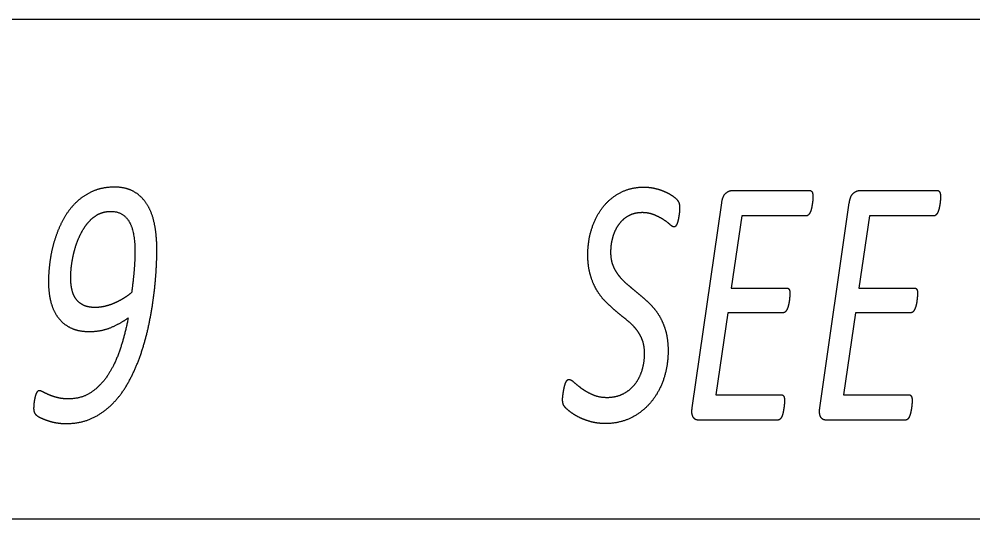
# Model space of a CAD drawing. Extents: x -14196 to 143, y -6096 to 28.
# Drawn here: x 91.61 to 92.127, y -4.579 to -4.308 of the extents above; entities that cross this region are included whole.
import ezdxf

# ---------------------------------------------------------------- set-up
doc = ezdxf.new("R2010")
doc.units = 0
doc.layers.add('RS_Raster1', color=7, linetype='Continuous')
doc.layers.add('SH_Text', color=7, linetype='Continuous')

msp = doc.modelspace()

# ---------------------------------------------------------------- linework, layer by layer
at = {"layer": 'RS_Raster1'}
for p, q in [((81.09453, -4.30794), (94.54453, -4.30794)), ((81.09453, -4.57886), (94.54453, -4.57886))]:
    msp.add_line(p, q, dxfattribs=at)
at = {"layer": 'SH_Text'}
for p, q in [((91.9964, -4.40089), (92.03881, -4.40089)), ((92.06561, -4.40089), (92.10802, -4.40089)), ((92.0404, -4.40406), (92.0404, -4.40406)), ((92.10961, -4.40406), (92.10961, -4.40406)), ((91.96814, -4.41018), (91.96814, -4.41018)), ((91.97499, -4.51858), (91.99096, -4.40762)), ((92.0442, -4.51858), (92.06017, -4.40762)), ((91.63793, -4.44818), (91.63793, -4.44818)), ((91.62585, -4.45033), (91.62585, -4.45033)), ((92.0214, -4.5253), (91.97831, -4.5253)), ((92.09061, -4.5253), (92.04752, -4.5253))]:
    msp.add_line(p, q, dxfattribs=at)
for points in [[(92.0368, -4.41462), (92.00183, -4.41462), (91.99617, -4.45371), (92.02631, -4.45371)], [(92.10601, -4.41462), (92.07104, -4.41462), (92.06538, -4.45371), (92.09552, -4.45371)], [(92.02436, -4.46709), (91.99423, -4.46709), (91.9878, -4.51157), (92.02343, -4.51157)], [(92.09358, -4.46709), (92.06344, -4.46709), (92.05701, -4.51157), (92.09264, -4.51157)]]:
    msp.add_lwpolyline(points, dxfattribs=at)
for points in [[(91.64982, -4.40132), (91.6446, -4.40363), (91.64058, -4.40758)], [(91.66169, -4.39901), (91.65504, -4.39901), (91.64982, -4.40132)], [(91.67234, -4.40156), (91.668, -4.39901), (91.66169, -4.39901)], [(91.67946, -4.40863), (91.67668, -4.40411), (91.67234, -4.40156)], [(91.92662, -4.40979), (91.93057, -4.40478), (91.93619, -4.4019)], [(91.93619, -4.4019), (91.94181, -4.39901), (91.94874, -4.39901)], [(91.94874, -4.39901), (91.95206, -4.39901), (91.95506, -4.39977)], [(91.95506, -4.39977), (91.95806, -4.40053), (91.96048, -4.40162)], [(91.96048, -4.40162), (91.9629, -4.40272), (91.96462, -4.404)], [(91.99312, -4.40238), (91.99479, -4.40089), (91.9964, -4.40089)], [(92.03881, -4.40089), (92.0404, -4.40089), (92.0404, -4.40406)], [(92.06233, -4.40238), (92.064, -4.40089), (92.06561, -4.40089)], [(92.10802, -4.40089), (92.10961, -4.40089), (92.10961, -4.40406)], [(91.96462, -4.404), (91.96635, -4.40528), (91.96697, -4.40614)], [(91.96697, -4.40614), (91.96759, -4.40699), (91.96787, -4.40791)], [(91.99096, -4.40762), (91.99145, -4.40387), (91.99312, -4.40238)], [(92.04036, -4.40555), (92.04033, -4.40655), (92.04015, -4.40771)], [(92.0404, -4.40406), (92.0404, -4.40454), (92.04036, -4.40555)], [(92.06017, -4.40762), (92.06066, -4.40387), (92.06233, -4.40238)], [(92.10957, -4.40555), (92.10954, -4.40655), (92.10937, -4.40771)], [(92.10961, -4.40406), (92.10961, -4.40454), (92.10957, -4.40555)], [(91.64058, -4.40758), (91.63657, -4.41153), (91.6338, -4.41668)], [(91.65289, -4.41375), (91.65594, -4.41216), (91.65961, -4.41216)], [(91.65961, -4.41216), (91.66601, -4.41216), (91.66938, -4.41731)], [(91.68345, -4.41946), (91.68223, -4.41316), (91.67946, -4.40863)], [(91.92052, -4.42143), (91.92267, -4.41479), (91.92662, -4.40979)], [(91.96808, -4.41196), (91.96801, -4.41298), (91.96784, -4.41409)], [(91.96787, -4.40791), (91.96814, -4.40883), (91.96814, -4.41018)], [(91.96814, -4.41018), (91.96814, -4.41095), (91.96808, -4.41196)], [(92.03908, -4.41236), (92.03867, -4.41337), (92.03808, -4.414)], [(92.03974, -4.41011), (92.0395, -4.41136), (92.03908, -4.41236)], [(92.04015, -4.40771), (92.03998, -4.40886), (92.03974, -4.41011)], [(92.10829, -4.41236), (92.10788, -4.41337), (92.10729, -4.414)], [(92.10895, -4.41011), (92.10871, -4.41136), (92.10829, -4.41236)], [(92.10937, -4.40771), (92.10919, -4.40886), (92.10895, -4.41011)], [(91.6338, -4.41668), (91.63104, -4.42183), (91.62927, -4.42751)], [(91.64746, -4.41813), (91.64985, -4.41533), (91.65289, -4.41375)], [(91.66938, -4.41731), (91.67275, -4.42246), (91.67275, -4.43431)], [(91.94035, -4.41464), (91.93716, -4.41642), (91.93501, -4.41945)], [(91.94777, -4.41286), (91.94354, -4.41286), (91.94035, -4.41464)], [(91.95449, -4.4141), (91.95158, -4.41286), (91.94777, -4.41286)], [(91.95951, -4.41673), (91.9574, -4.41535), (91.95449, -4.4141)], [(91.96298, -4.41936), (91.96163, -4.41812), (91.95951, -4.41673)], [(91.96743, -4.41641), (91.96719, -4.41761), (91.96685, -4.41853)], [(91.96784, -4.41409), (91.96767, -4.4152), (91.96743, -4.41641)], [(92.03808, -4.414), (92.03749, -4.41462), (92.0368, -4.41462)], [(92.10729, -4.414), (92.1067, -4.41462), (92.10601, -4.41462)], [(91.64327, -4.42453), (91.64507, -4.42092), (91.64746, -4.41813)], [(91.68466, -4.43317), (91.68466, -4.42576), (91.68345, -4.41946)], [(91.91837, -4.43567), (91.91837, -4.42807), (91.92052, -4.42143)], [(91.93501, -4.41945), (91.93286, -4.42248), (91.93178, -4.42634)], [(91.96509, -4.42061), (91.96433, -4.42061), (91.96298, -4.41936)], [(91.96607, -4.42003), (91.96563, -4.42061), (91.96509, -4.42061)], [(91.96685, -4.41853), (91.96651, -4.41945), (91.96607, -4.42003)], [(91.62927, -4.42751), (91.62751, -4.43319), (91.62668, -4.43912)], [(91.64029, -4.43219), (91.64146, -4.42815), (91.64327, -4.42453)], [(91.93178, -4.42634), (91.93071, -4.43019), (91.93071, -4.43432)], [(91.63852, -4.44033), (91.63911, -4.43624), (91.64029, -4.43219)], [(91.67275, -4.43431), (91.67275, -4.43855), (91.6723, -4.44404)], [(91.68435, -4.44294), (91.68466, -4.43692), (91.68466, -4.43317)], [(91.91972, -4.44659), (91.91837, -4.44193), (91.91837, -4.43567)], [(91.93071, -4.43432), (91.93071, -4.43856), (91.93205, -4.44173)], [(91.62668, -4.43912), (91.62585, -4.44504), (91.62585, -4.45033)], [(91.63793, -4.44818), (91.63793, -4.44443), (91.63852, -4.44033)], [(91.68317, -4.45626), (91.68404, -4.44895), (91.68435, -4.44294)], [(91.93205, -4.44173), (91.9334, -4.44491), (91.93558, -4.44751)], [(91.63862, -4.45473), (91.63793, -4.45175), (91.63793, -4.44818)], [(91.6723, -4.44404), (91.67185, -4.44953), (91.67095, -4.45618)], [(91.92321, -4.45487), (91.92107, -4.45126), (91.91972, -4.44659)], [(91.93558, -4.44751), (91.93776, -4.45011), (91.94056, -4.45241)], [(91.62585, -4.45033), (91.62585, -4.45602), (91.62706, -4.46093)], [(91.94056, -4.45241), (91.94336, -4.45472), (91.94626, -4.45713)], [(92.02631, -4.45371), (92.02714, -4.45371), (92.02756, -4.45448)], [(92.09552, -4.45371), (92.09635, -4.45371), (92.09677, -4.45448)], [(91.64091, -4.45984), (91.63932, -4.45772), (91.63862, -4.45473)], [(91.67095, -4.45618), (91.66886, -4.45791), (91.6665, -4.45936)], [(91.68071, -4.47171), (91.68231, -4.46358), (91.68317, -4.45626)], [(91.92811, -4.46122), (91.92535, -4.45848), (91.92321, -4.45487)], [(91.94626, -4.45713), (91.94917, -4.45954), (91.952, -4.46228)], [(92.02756, -4.45448), (92.02797, -4.45525), (92.02797, -4.45679)], [(92.02787, -4.45828), (92.02777, -4.45929), (92.02763, -4.46049)], [(92.02797, -4.45679), (92.02797, -4.45727), (92.02787, -4.45828)], [(92.09677, -4.45448), (92.09719, -4.45525), (92.09719, -4.45679)], [(92.09708, -4.45828), (92.09698, -4.45929), (92.09684, -4.46049)], [(92.09719, -4.45679), (92.09719, -4.45727), (92.09708, -4.45828)], [(91.62706, -4.46093), (91.62827, -4.46584), (91.63093, -4.4695)], [(91.64503, -4.46311), (91.6425, -4.46196), (91.64091, -4.45984)], [(91.65115, -4.46427), (91.64755, -4.46427), (91.64503, -4.46311)], [(91.6564, -4.46364), (91.65372, -4.46427), (91.65115, -4.46427)], [(91.66161, -4.46191), (91.65907, -4.46302), (91.6564, -4.46364)], [(91.6665, -4.45936), (91.66414, -4.4608), (91.66161, -4.46191)], [(91.93375, -4.46637), (91.93088, -4.46396), (91.92811, -4.46122)], [(91.952, -4.46228), (91.95484, -4.46502), (91.95702, -4.46863)], [(92.02721, -4.46285), (92.02693, -4.464), (92.02655, -4.46492)], [(92.02763, -4.46049), (92.02749, -4.4617), (92.02721, -4.46285)], [(92.09642, -4.46285), (92.09614, -4.464), (92.09576, -4.46492)], [(92.09684, -4.46049), (92.0967, -4.4617), (92.09642, -4.46285)], [(91.93942, -4.47099), (91.93662, -4.46877), (91.93375, -4.46637)], [(91.95702, -4.46863), (91.95919, -4.47224), (91.96054, -4.4769)], [(92.02561, -4.46646), (92.02506, -4.46709), (92.02436, -4.46709)], [(92.02655, -4.46492), (92.02617, -4.46583), (92.02561, -4.46646)], [(92.09483, -4.46646), (92.09427, -4.46709), (92.09358, -4.46709)], [(92.09576, -4.46492), (92.09538, -4.46583), (92.09483, -4.46646)], [(91.63093, -4.4695), (91.63359, -4.47316), (91.6378, -4.47523)], [(91.65977, -4.47508), (91.66498, -4.47287), (91.66908, -4.46988)], [(91.66908, -4.46988), (91.66741, -4.47882), (91.66474, -4.4868)], [(91.67655, -4.48773), (91.67912, -4.47984), (91.68071, -4.47171)], [(91.94436, -4.4758), (91.94222, -4.4732), (91.93942, -4.47099)], [(91.6378, -4.47523), (91.64202, -4.4773), (91.64796, -4.4773)], [(91.64796, -4.4773), (91.65456, -4.4773), (91.65977, -4.47508)], [(91.94782, -4.48162), (91.9465, -4.4784), (91.94436, -4.4758)], [(91.96054, -4.4769), (91.96189, -4.48157), (91.96189, -4.48773)], [(91.94913, -4.48917), (91.94913, -4.48484), (91.94782, -4.48162)], [(91.66474, -4.4868), (91.66207, -4.49477), (91.65815, -4.50078)], [(91.67035, -4.50274), (91.67399, -4.49562), (91.67655, -4.48773)], [(91.94775, -4.49842), (91.94913, -4.49409), (91.94913, -4.48917)], [(91.96189, -4.48773), (91.96189, -4.49591), (91.95947, -4.50308)], [(91.94378, -4.50599), (91.94637, -4.50276), (91.94775, -4.49842)], [(91.65815, -4.50078), (91.65423, -4.50678), (91.64896, -4.51029)], [(91.66171, -4.5153), (91.66671, -4.50986), (91.67035, -4.50274)], [(91.90555, -4.50771), (91.90579, -4.5065), (91.90617, -4.50549)], [(91.90617, -4.50549), (91.90656, -4.50448), (91.90701, -4.50386)], [(91.90701, -4.50386), (91.90746, -4.50324), (91.90809, -4.50324)], [(91.90809, -4.50324), (91.90919, -4.50324), (91.91086, -4.50478)], [(91.91086, -4.50478), (91.91252, -4.50632), (91.91497, -4.50811)], [(91.95947, -4.50308), (91.95705, -4.51025), (91.95259, -4.51559)], [(91.61979, -4.5099), (91.61934, -4.51043), (91.61903, -4.5113)], [(91.62086, -4.50938), (91.62024, -4.50938), (91.61979, -4.5099)], [(91.6229, -4.51005), (91.62162, -4.50938), (91.62086, -4.50938)], [(91.62611, -4.51159), (91.62418, -4.51072), (91.6229, -4.51005)], [(91.64896, -4.51029), (91.64369, -4.5138), (91.63668, -4.5138)], [(91.90478, -4.51246), (91.90489, -4.5114), (91.9051, -4.51016)], [(91.9051, -4.51016), (91.9053, -4.50891), (91.90555, -4.50771)], [(91.91497, -4.50811), (91.91743, -4.50989), (91.92082, -4.51143)], [(91.93741, -4.5111), (91.9412, -4.50922), (91.94378, -4.50599)], [(91.6181, -4.51534), (91.61796, -4.5164), (91.61789, -4.51741)], [(91.61848, -4.51322), (91.61823, -4.51428), (91.6181, -4.51534)], [(91.61903, -4.5113), (91.61872, -4.51217), (91.61848, -4.51322)], [(91.63067, -4.51313), (91.62804, -4.51245), (91.62611, -4.51159)], [(91.63668, -4.5138), (91.6333, -4.5138), (91.63067, -4.51313)], [(91.6502, -4.52396), (91.65672, -4.52073), (91.66171, -4.5153)], [(91.90468, -4.5141), (91.90468, -4.51352), (91.90478, -4.51246)], [(91.90558, -4.51775), (91.90468, -4.5165), (91.90468, -4.5141)], [(91.92082, -4.51143), (91.92422, -4.51298), (91.92879, -4.51298)], [(91.92879, -4.51298), (91.93361, -4.51298), (91.93741, -4.5111)], [(91.95259, -4.51559), (91.94814, -4.52093), (91.94185, -4.52405)], [(92.02343, -4.51157), (92.02412, -4.51157), (92.02457, -4.51234)], [(92.02457, -4.51234), (92.02502, -4.51311), (92.02502, -4.51474)], [(92.02502, -4.51474), (92.02502, -4.51531), (92.02495, -4.51637)], [(92.09264, -4.51157), (92.09333, -4.51157), (92.09378, -4.51234)], [(92.09378, -4.51234), (92.09423, -4.51311), (92.09423, -4.51474)], [(92.09423, -4.51474), (92.09423, -4.51531), (92.09416, -4.51637)], [(91.61789, -4.51741), (91.61782, -4.51842), (91.61782, -4.5189)], [(91.61782, -4.5189), (91.61782, -4.52063), (91.61841, -4.5216)], [(91.90849, -4.52059), (91.90648, -4.519), (91.90558, -4.51775)], [(91.91341, -4.52367), (91.9105, -4.52218), (91.90849, -4.52059)], [(91.97485, -4.5217), (91.97464, -4.5204), (91.97499, -4.51858)], [(92.0243, -4.52093), (92.02406, -4.52213), (92.02365, -4.52314)], [(92.02471, -4.51858), (92.02454, -4.51973), (92.0243, -4.52093)], [(92.02495, -4.51637), (92.02488, -4.51743), (92.02471, -4.51858)], [(92.04406, -4.5217), (92.04385, -4.5204), (92.0442, -4.51858)], [(92.09351, -4.52093), (92.09327, -4.52213), (92.09286, -4.52314)], [(92.09392, -4.51858), (92.09375, -4.51973), (92.09351, -4.52093)], [(92.09416, -4.51637), (92.09409, -4.51743), (92.09392, -4.51858)], [(91.61841, -4.5216), (91.61899, -4.52256), (91.62058, -4.52352)], [(91.62058, -4.52352), (91.6219, -4.5242), (91.62355, -4.52487)], [(91.62355, -4.52487), (91.62521, -4.52554), (91.62708, -4.52607)], [(91.62708, -4.52607), (91.62894, -4.5266), (91.63105, -4.52689)], [(91.63543, -4.52718), (91.64369, -4.52718), (91.6502, -4.52396)], [(91.91996, -4.52617), (91.91632, -4.52516), (91.91341, -4.52367)], [(91.92782, -4.52718), (91.92359, -4.52718), (91.91996, -4.52617)], [(91.94185, -4.52405), (91.93556, -4.52718), (91.92782, -4.52718)], [(91.97558, -4.52381), (91.97506, -4.523), (91.97485, -4.5217)], [(91.97682, -4.52497), (91.9761, -4.52463), (91.97558, -4.52381)], [(91.97831, -4.5253), (91.97755, -4.5253), (91.97682, -4.52497)], [(92.02266, -4.52473), (92.02208, -4.5253), (92.0214, -4.5253)], [(92.02365, -4.52314), (92.02324, -4.52415), (92.02266, -4.52473)], [(92.04479, -4.52381), (92.04427, -4.523), (92.04406, -4.5217)], [(92.04604, -4.52497), (92.04531, -4.52463), (92.04479, -4.52381)], [(92.04752, -4.5253), (92.04676, -4.5253), (92.04604, -4.52497)], [(92.09187, -4.52473), (92.09129, -4.5253), (92.09061, -4.5253)], [(92.09286, -4.52314), (92.09245, -4.52415), (92.09187, -4.52473)], [(91.63105, -4.52689), (91.63315, -4.52718), (91.63543, -4.52718)]]:
    msp.add_open_spline(points, degree=2, dxfattribs=at)

doc.saveas('drawing.dxf')
